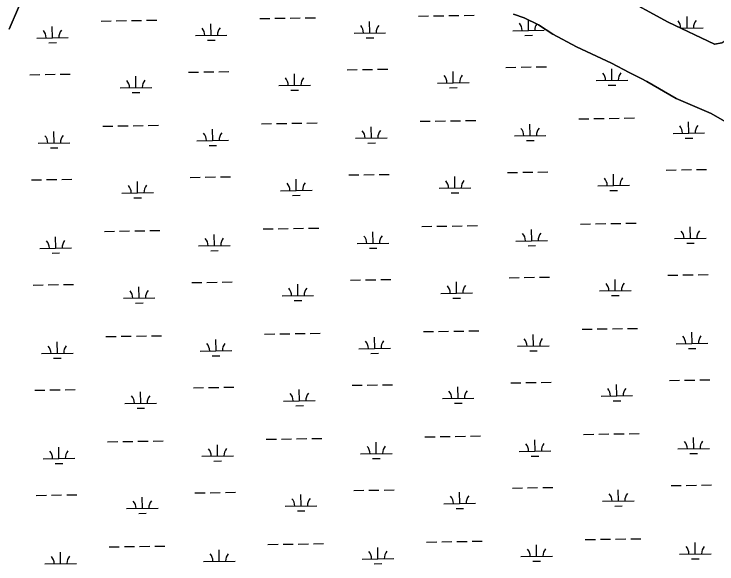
# Model space of a CAD drawing. Extents: x 3823584 to 3861785, y 301729 to 327625.
# Drawn here: x 3849970 to 3852193, y 322214 to 323953 of the extents above; entities that cross this region are included whole.
import ezdxf

# ---------------------------------------------------------------- set-up
doc = ezdxf.new("R2010")
doc.units = 0
doc.layers.add('V-TOPO-SHOR', color=7, linetype='Continuous')
doc.layers.add('V-WETL-SWMP', color=7, linetype='Continuous')

msp = doc.modelspace()

# ---------------------------------------------------------------- linework, layer by layer
at = {"layer": 'V-TOPO-SHOR'}
for points in [[(3852186.1, 323857.9), (3852208.8, 323861.9), (3852218.4, 323869.7), (3852224.7, 323885), (3852241, 323938.3), (3852275.7, 324019.2), (3852296.8, 324094.8), (3852318.7, 324188.9), (3852355.8, 324315.8), (3852390.3, 324423.8), (3852421.8, 324530.8), (3852442, 324627.1)], [(3851133.6, 324406.1), (3851155.5, 324395.1), (3851286.7, 324329.1), (3851425.2, 324267.1), (3851452.9, 324257), (3851480.2, 324250.3), (3851496.5, 324244.5), (3851513.5, 324238), (3851535.2, 324226.2), (3851567.5, 324199.5), (3851582.3, 324185.5), (3851595.7, 324172.8), (3851613.2, 324158.2), (3851671.1, 324125.1), (3851860, 324025.1), (3852038.3, 323927.6), (3852185.6, 323858.1), (3852186.1, 323857.9)], [(3850022.4, 324065), (3849954.5, 323904.9)], [(3852271.2, 323582.3), (3852174.1, 323637.9), (3852063.9, 323686.1), (3851971, 323739), (3851952.9, 323748.6), (3851915.4, 323768.3), (3851859.2, 323797.6), (3851748.3, 323849.6), (3851673.7, 323889.3), (3851628.6, 323919.2), (3851583.3, 323940.8), (3851549.4, 323952.8)]]:
    msp.add_lwpolyline(points, dxfattribs=at)
at = {"layer": 'V-WETL-SWMP'}
for p, q in [((3849954.5, 323904.9), (3850022.4, 324065)), ((3852038.3, 323927.6), (3851860, 324025.1)), ((3850747, 323938.5), (3850779, 323939)), ((3850795, 323939.3), (3850827, 323939.8)), ((3850843, 323940), (3850875, 323940.5)), ((3850891, 323940.8), (3850923, 323941.3)), ((3851248.9, 323946.3), (3851280.9, 323946.8)), ((3851296.9, 323947), (3851328.9, 323947.5)), ((3851344.9, 323947.8), (3851376.9, 323948.3)), ((3851392.9, 323948.5), (3851424.9, 323949)), ((3851549.4, 323952.8), (3851583.3, 323940.8)), ((3851583.3, 323940.8), (3851628.6, 323919.2)), ((3852098.8, 323908.6), (3852098.2, 323944.6)), ((3850091.4, 323877.7), (3850090.8, 323913.7)), ((3850245.2, 323930.8), (3850277.2, 323931.3)), ((3850293.2, 323931.5), (3850325.2, 323932)), ((3850341.2, 323932.3), (3850373.2, 323932.8)), ((3850389.2, 323933), (3850421.2, 323933.5)), ((3850593.3, 323885.4), (3850592.7, 323921.4)), ((3851095.1, 323893.2), (3851094.5, 323929.2)), ((3851596.9, 323900.9), (3851596.4, 323934.6)), ((3851628.6, 323919.2), (3851673.7, 323889.3)), ((3852185.6, 323858.1), (3852038.3, 323927.6)), ((3851045.1, 323892.4), (3851145.1, 323893.9)), ((3851547, 323900.1), (3851646.9, 323901.7)), ((3852079.1, 323908.3), (3852148.8, 323909.4)), ((3852110.8, 323893.4), (3852111, 323893.4)), ((3850041.4, 323876.9), (3850141.4, 323878.5)), ((3850543.3, 323884.7), (3850643.2, 323886.2)), ((3850581.5, 323869.8), (3850605.5, 323870.2)), ((3851083.3, 323877.5), (3851107.3, 323877.9)), ((3851585.2, 323885.3), (3851609.2, 323885.7)), ((3851673.7, 323889.3), (3851748.3, 323849.6)), ((3850079.6, 323862.1), (3850103.6, 323862.4)), ((3851748.3, 323849.6), (3851859.2, 323797.6)), ((3852186.1, 323857.9), (3852185.6, 323858.1)), ((3852208.8, 323861.9), (3852186.1, 323857.9)), ((3851525.3, 323784.3), (3851557.3, 323784.8)), ((3851573.3, 323785.1), (3851605.3, 323785.6)), ((3851621.3, 323785.8), (3851653.3, 323786.3)), ((3851859.2, 323797.6), (3851915.4, 323768.3)), ((3850019.8, 323761.1), (3850051.8, 323761.6)), ((3850067.8, 323761.9), (3850099.8, 323762.4)), ((3850115.8, 323762.6), (3850147.8, 323763.1)), ((3850521.6, 323768.9), (3850553.6, 323769.4)), ((3850569.6, 323769.6), (3850601.6, 323770.1)), ((3850617.6, 323770.4), (3850649.6, 323770.8)), ((3850857.2, 323727.6), (3850856.6, 323763.6)), ((3851023.5, 323776.6), (3851055.5, 323777.1)), ((3851071.5, 323777.4), (3851103.5, 323777.8)), ((3851119.5, 323778.1), (3851151.5, 323778.6)), ((3851359, 323735.3), (3851358.4, 323771.3)), ((3851860.8, 323743.1), (3851860.3, 323779.1)), ((3851915.4, 323768.3), (3851952.9, 323748.6)), ((3850355.3, 323719.9), (3850354.7, 323755.9)), ((3851309, 323734.6), (3851409, 323736.1)), ((3851810.9, 323742.3), (3851910.8, 323743.9)), ((3851952.9, 323748.6), (3851971, 323739)), ((3851971, 323739), (3852063.9, 323686.1)), ((3850305.3, 323719.1), (3850405.3, 323720.6)), ((3850807.2, 323726.8), (3850907.1, 323728.4)), ((3851347.2, 323719.7), (3851371.2, 323720.1)), ((3851849.1, 323727.5), (3851873.1, 323727.8)), ((3850343.5, 323704.3), (3850367.5, 323704.6)), ((3850845.4, 323712), (3850869.4, 323712.4)), ((3852063.9, 323686.1), (3852174.1, 323637.9)), ((3851899.9, 323623.6), (3851931.8, 323624.1)), ((3852174.1, 323637.9), (3852271.2, 323582.3)), ((3850752.2, 323605.9), (3850784.2, 323606.4)), ((3850800.2, 323606.6), (3850832.2, 323607.1)), ((3850848.2, 323607.4), (3850880.2, 323607.9)), ((3850896.2, 323608.1), (3850928.2, 323608.6)), ((3851254, 323613.6), (3851286, 323614.1)), ((3851302, 323614.4), (3851334, 323614.9)), ((3851350, 323615.1), (3851382, 323615.6)), ((3851398, 323615.9), (3851430, 323616.4)), ((3851602.1, 323568.3), (3851601.5, 323604.3)), ((3851755.9, 323621.4), (3851787.9, 323621.9)), ((3851803.9, 323622.1), (3851835.9, 323622.6)), ((3851851.9, 323622.9), (3851883.9, 323623.4)), ((3852103.9, 323576), (3852103.4, 323612)), ((3850096.5, 323545), (3850096, 323581)), ((3850250.3, 323598.2), (3850282.3, 323598.7)), ((3850298.3, 323598.9), (3850330.3, 323599.4)), ((3850346.3, 323599.6), (3850378.3, 323600.1)), ((3850394.3, 323600.4), (3850426.3, 323600.9)), ((3850598.4, 323552.8), (3850597.8, 323588.8)), ((3851100.2, 323560.5), (3851099.7, 323596.5)), ((3851050.2, 323559.8), (3851150.2, 323561.3)), ((3851552.1, 323567.5), (3851652.1, 323569)), ((3852053.9, 323575.2), (3852153.9, 323576.8)), ((3852092.2, 323560.4), (3852116.2, 323560.8)), ((3850046.5, 323544.3), (3850146.5, 323545.8)), ((3850548.4, 323552), (3850648.4, 323553.6)), ((3850586.6, 323537.2), (3850610.6, 323537.5)), ((3851088.5, 323544.9), (3851112.5, 323545.3)), ((3851590.3, 323552.6), (3851614.3, 323553)), ((3850084.8, 323529.4), (3850108.8, 323529.8)), ((3851124.6, 323445.5), (3851156.6, 323445.9)), ((3851530.5, 323451.7), (3851562.5, 323452.2)), ((3851578.5, 323452.5), (3851610.4, 323452.9)), ((3851626.4, 323453.2), (3851658.4, 323453.7)), ((3851866, 323410.5), (3851865.4, 323446.4)), ((3852032.3, 323459.5), (3852064.3, 323459.9)), ((3852080.3, 323460.2), (3852112.3, 323460.7)), ((3852128.3, 323460.9), (3852160.3, 323461.4)), ((3850024.9, 323428.5), (3850056.9, 323429)), ((3850072.9, 323429.2), (3850104.9, 323429.7)), ((3850120.9, 323430), (3850152.9, 323430.5)), ((3850526.8, 323436.2), (3850558.8, 323436.7)), ((3850574.8, 323437), (3850606.8, 323437.5)), ((3850622.8, 323437.7), (3850654.7, 323438.2)), ((3850862.3, 323395), (3850861.7, 323431)), ((3851028.6, 323444), (3851060.6, 323444.5)), ((3851076.6, 323444.7), (3851108.6, 323445.2)), ((3851364.1, 323402.7), (3851363.6, 323438.7)), ((3850360.4, 323387.2), (3850359.9, 323423.2)), ((3851314.1, 323401.9), (3851414.1, 323403.5)), ((3851816, 323409.7), (3851916, 323411.2)), ((3850310.4, 323386.5), (3850410.4, 323388)), ((3850812.3, 323394.2), (3850912.3, 323395.7)), ((3850850.5, 323379.4), (3850874.5, 323379.7)), ((3851352.4, 323387.1), (3851376.4, 323387.5)), ((3851854.2, 323394.8), (3851878.2, 323395.2)), ((3850348.7, 323371.6), (3850372.7, 323372)), ((3851857, 323290.2), (3851889, 323290.7)), ((3851905, 323291), (3851937, 323291.5)), ((3850399.4, 323267.8), (3850431.4, 323268.2)), ((3850757.3, 323273.3), (3850789.3, 323273.8)), ((3850805.3, 323274), (3850837.3, 323274.5)), ((3850853.3, 323274.8), (3850885.3, 323275.2)), ((3850901.3, 323275.5), (3850933.3, 323276)), ((3851259.2, 323281), (3851291.1, 323281.5)), ((3851307.1, 323281.7), (3851339.1, 323282.2)), ((3851355.1, 323282.5), (3851387.1, 323283)), ((3851403.1, 323283.2), (3851435.1, 323283.7)), ((3851607.2, 323235.6), (3851606.7, 323271.6)), ((3851761, 323288.7), (3851793, 323289.2)), ((3851809, 323289.5), (3851841, 323290)), ((3852109.1, 323243.4), (3852108.5, 323279.4)), ((3850101.7, 323212.4), (3850101.1, 323248.4)), ((3850255.5, 323265.5), (3850287.5, 323266)), ((3850303.4, 323266.3), (3850335.4, 323266.8)), ((3850351.4, 323267), (3850383.4, 323267.5)), ((3850603.5, 323220.2), (3850603, 323256.1)), ((3851105.4, 323227.9), (3851104.8, 323263.9)), ((3851055.4, 323227.1), (3851155.4, 323228.7)), ((3851557.2, 323234.9), (3851657.2, 323236.4)), ((3852059.1, 323242.6), (3852159, 323244.1)), ((3852097.3, 323227.8), (3852121.3, 323228.1)), ((3850051.7, 323211.6), (3850151.7, 323213.2)), ((3850553.5, 323219.4), (3850653.5, 323220.9)), ((3850591.8, 323204.5), (3850615.7, 323204.9)), ((3851093.6, 323212.3), (3851117.6, 323212.6)), ((3851595.4, 323220), (3851619.4, 323220.4)), ((3850089.9, 323196.8), (3850113.9, 323197.2)), ((3851081.7, 323112.1), (3851113.7, 323112.6)), ((3851129.7, 323112.8), (3851161.7, 323113.3)), ((3851535.6, 323119.1), (3851567.6, 323119.6)), ((3851583.6, 323119.8), (3851615.6, 323120.3)), ((3851631.6, 323120.6), (3851663.6, 323121.1)), ((3851871.1, 323077.8), (3851870.6, 323113.8)), ((3852037.4, 323126.8), (3852069.4, 323127.3)), ((3852085.4, 323127.6), (3852117.4, 323128)), ((3852133.4, 323128.3), (3852165.4, 323128.8)), ((3850030, 323095.9), (3850062, 323096.4)), ((3850078, 323096.6), (3850110, 323097.1)), ((3850126, 323097.3), (3850158, 323097.8)), ((3850365.6, 323054.6), (3850365, 323090.6)), ((3850531.9, 323103.6), (3850563.9, 323104.1)), ((3850579.9, 323104.3), (3850611.9, 323104.8)), ((3850627.9, 323105.1), (3850659.9, 323105.6)), ((3850867.4, 323062.3), (3850866.9, 323098.3)), ((3851033.7, 323111.3), (3851065.7, 323111.8)), ((3851369.3, 323070.1), (3851368.7, 323106.1)), ((3851319.3, 323069.3), (3851419.3, 323070.8)), ((3851821.1, 323077), (3851921.1, 323078.6)), ((3850315.6, 323053.8), (3850415.6, 323055.4)), ((3850817.4, 323061.6), (3850917.4, 323063.1)), ((3850855.7, 323046.7), (3850879.6, 323047.1)), ((3851357.5, 323054.5), (3851381.5, 323054.8)), ((3851859.3, 323062.2), (3851883.3, 323062.6)), ((3850353.8, 323039), (3850377.8, 323039.4)), ((3851766.1, 322956.1), (3851798.1, 322956.6)), ((3851814.1, 322956.9), (3851846.1, 322957.3)), ((3851862.1, 322957.6), (3851894.1, 322958.1)), ((3851910.1, 322958.3), (3851942.1, 322958.8)), ((3850356.6, 322934.4), (3850388.6, 322934.9)), ((3850404.6, 322935.1), (3850436.6, 322935.6)), ((3850762.4, 322940.6), (3850794.4, 322941.1)), ((3850810.4, 322941.4), (3850842.4, 322941.9)), ((3850858.4, 322942.1), (3850890.4, 322942.6)), ((3850906.4, 322942.9), (3850938.4, 322943.3)), ((3851264.3, 322948.4), (3851296.3, 322948.9)), ((3851312.3, 322949.1), (3851344.3, 322949.6)), ((3851360.3, 322949.9), (3851392.3, 322950.3)), ((3851408.3, 322950.6), (3851440.3, 322951.1)), ((3851612.3, 322903), (3851611.8, 322939)), ((3852114.2, 322910.7), (3852113.6, 322946.7)), ((3850106.8, 322879.8), (3850106.2, 322915.8)), ((3850260.6, 322932.9), (3850292.6, 322933.4)), ((3850308.6, 322933.6), (3850340.6, 322934.1)), ((3850608.6, 322887.5), (3850608.1, 322923.5)), ((3851110.5, 322895.3), (3851109.9, 322931.3)), ((3851060.5, 322894.5), (3851160.5, 322896)), ((3851562.3, 322902.2), (3851662.3, 322903.8)), ((3852064.2, 322910), (3852164.2, 322911.5)), ((3852102.4, 322895.1), (3852126.4, 322895.5)), ((3850056.8, 322879), (3850156.8, 322880.5)), ((3850558.6, 322886.7), (3850658.6, 322888.3)), ((3850596.9, 322871.9), (3850620.9, 322872.3)), ((3851098.7, 322879.6), (3851122.7, 322880)), ((3851600.6, 322887.4), (3851624.6, 322887.7)), ((3850095, 322864.2), (3850119, 322864.5)), ((3851038.9, 322778.7), (3851070.9, 322779.2)), ((3851086.9, 322779.4), (3851118.9, 322779.9)), ((3851134.9, 322780.2), (3851166.9, 322780.7)), ((3851540.7, 322786.4), (3851572.7, 322786.9)), ((3851588.7, 322787.2), (3851620.7, 322787.7)), ((3851636.7, 322787.9), (3851668.7, 322788.4)), ((3851876.2, 322745.2), (3851875.7, 322781.2)), ((3852042.6, 322794.2), (3852074.6, 322794.7)), ((3852090.6, 322794.9), (3852122.6, 322795.4)), ((3852138.6, 322795.7), (3852170.5, 322796.2)), ((3850035.2, 322763.2), (3850067.2, 322763.7)), ((3850083.2, 322764), (3850115.2, 322764.5)), ((3850131.2, 322764.7), (3850163.2, 322765.2)), ((3850370.7, 322722), (3850370.1, 322758)), ((3850537, 322771), (3850569, 322771.5)), ((3850585, 322771.7), (3850617, 322772.2)), ((3850633, 322772.4), (3850665, 322772.9)), ((3850872.5, 322729.7), (3850872, 322765.7)), ((3851374.4, 322737.4), (3851373.8, 322773.4)), ((3851324.4, 322736.7), (3851424.4, 322738.2)), ((3851826.2, 322744.4), (3851926.2, 322746)), ((3850320.7, 322721.2), (3850420.7, 322722.7)), ((3850822.5, 322728.9), (3850922.5, 322730.5)), ((3850860.8, 322714.1), (3850884.8, 322714.5)), ((3851362.6, 322721.8), (3851386.6, 322722.2)), ((3851864.5, 322729.6), (3851888.5, 322729.9)), ((3850358.9, 322706.4), (3850382.9, 322706.7)), ((3851771.3, 322623.5), (3851803.3, 322624)), ((3851819.3, 322624.2), (3851851.2, 322624.7)), ((3851867.2, 322625), (3851899.2, 322625.4)), ((3851915.2, 322625.7), (3851947.2, 322626.2)), ((3850313.7, 322601), (3850345.7, 322601.5)), ((3850361.7, 322601.7), (3850393.7, 322602.2)), ((3850409.7, 322602.5), (3850441.7, 322603)), ((3850767.6, 322608), (3850799.6, 322608.5)), ((3850815.6, 322608.7), (3850847.6, 322609.2)), ((3850863.5, 322609.5), (3850895.5, 322610)), ((3850911.5, 322610.2), (3850943.5, 322610.7)), ((3851269.4, 322615.7), (3851301.4, 322616.2)), ((3851317.4, 322616.5), (3851349.4, 322617)), ((3851365.4, 322617.2), (3851397.4, 322617.7)), ((3851413.4, 322618), (3851445.4, 322618.5)), ((3851617.5, 322570.4), (3851616.9, 322606.4)), ((3852119.3, 322578.1), (3852118.8, 322614.1)), ((3850111.9, 322547.1), (3850111.4, 322583.1)), ((3850265.7, 322600.3), (3850297.7, 322600.8)), ((3850613.8, 322554.9), (3850613.2, 322590.9)), ((3851115.6, 322562.6), (3851115.1, 322598.6)), ((3852069.3, 322577.3), (3852169.3, 322578.9)), ((3851065.6, 322561.8), (3851165.6, 322563.4)), ((3851567.5, 322569.6), (3851667.5, 322571.1)), ((3852107.6, 322562.5), (3852131.6, 322562.9)), ((3850061.9, 322546.4), (3850161.9, 322547.9)), ((3850563.8, 322554.1), (3850663.8, 322555.7)), ((3850602, 322539.3), (3850626, 322539.6)), ((3851103.9, 322547), (3851127.9, 322547.4)), ((3851605.7, 322554.7), (3851629.7, 322555.1)), ((3850100.2, 322531.5), (3850124.2, 322531.9)), ((3851044, 322446.1), (3851076, 322446.6)), ((3851092, 322446.8), (3851124, 322447.3)), ((3851140, 322447.5), (3851172, 322448)), ((3851545.8, 322453.8), (3851577.8, 322454.3)), ((3851593.8, 322454.5), (3851625.8, 322455)), ((3851641.8, 322455.3), (3851673.8, 322455.8)), ((3851881.4, 322412.5), (3851880.8, 322448.5)), ((3852047.7, 322461.5), (3852079.7, 322462)), ((3852095.7, 322462.3), (3852127.7, 322462.8)), ((3852143.7, 322463), (3852175.7, 322463.5)), ((3850040.3, 322430.6), (3850072.3, 322431.1)), ((3850088.3, 322431.3), (3850120.3, 322431.8)), ((3850136.3, 322432.1), (3850168.3, 322432.6)), ((3850375.8, 322389.3), (3850375.3, 322425.3)), ((3850542.1, 322438.3), (3850574.1, 322438.8)), ((3850590.1, 322439.1), (3850622.1, 322439.6)), ((3850638.1, 322439.8), (3850670.1, 322440.3)), ((3850877.7, 322397.1), (3850877.1, 322433.1)), ((3851379.5, 322404.8), (3851379, 322440.8)), ((3851329.5, 322404), (3851429.5, 322405.6)), ((3851831.4, 322411.8), (3851931.4, 322413.3)), ((3850325.8, 322388.6), (3850425.8, 322390.1)), ((3850827.7, 322396.3), (3850927.7, 322397.8)), ((3850865.9, 322381.5), (3850889.9, 322381.8)), ((3851367.8, 322389.2), (3851391.8, 322389.6)), ((3851869.6, 322396.9), (3851893.6, 322397.3)), ((3850364.1, 322373.7), (3850388.1, 322374.1)), ((3851776.4, 322290.8), (3851808.4, 322291.3)), ((3851824.4, 322291.6), (3851856.4, 322292.1)), ((3851872.4, 322292.3), (3851904.4, 322292.8)), ((3851920.4, 322293.1), (3851952.4, 322293.6)), ((3850270.8, 322267.6), (3850302.8, 322268.1)), ((3850318.8, 322268.4), (3850350.8, 322268.9)), ((3850366.8, 322269.1), (3850398.8, 322269.6)), ((3850414.8, 322269.8), (3850446.8, 322270.3)), ((3850772.7, 322275.4), (3850804.7, 322275.9)), ((3850820.7, 322276.1), (3850852.7, 322276.6)), ((3850868.7, 322276.8), (3850900.7, 322277.3)), ((3850916.7, 322277.6), (3850948.7, 322278.1)), ((3851274.5, 322283.1), (3851306.5, 322283.6)), ((3851322.5, 322283.8), (3851354.5, 322284.3)), ((3851370.5, 322284.6), (3851402.5, 322285.1)), ((3851418.5, 322285.3), (3851450.5, 322285.8)), ((3851622.6, 322237.7), (3851622, 322273.7)), ((3852124.4, 322245.5), (3852123.9, 322281.5)), ((3850117.1, 322214.5), (3850116.5, 322250.5)), ((3850618.9, 322222.2), (3850618.3, 322258.2)), ((3851120.7, 322230), (3851120.2, 322266)), ((3852074.4, 322244.7), (3852174.4, 322246.2)), ((3850568.9, 322221.5), (3850668.9, 322223)), ((3851070.8, 322229.2), (3851170.7, 322230.8)), ((3851572.6, 322237), (3851672.6, 322238.5)), ((3852112.7, 322229.8), (3852136.7, 322230.2)), ((3850067.1, 322213.7), (3850167, 322215.3)), ((3851109, 322214.4), (3851133, 322214.7)), ((3851610.8, 322222.1), (3851634.8, 322222.5))]:
    msp.add_line(p, q, dxfattribs=at)
for centre, start, end in [((3851039.9, 323892.8), 0.1115, 41.6552), ((3851150.3, 323894.5), 140.1115, 181.6552), ((3851541.7, 323900.5), 0.1115, 41.6552), ((3851652.2, 323902.2), 145.9915, 181.6552), ((3852043.5, 323908.3), 0.3566, 41.6552), ((3852154, 323910), 140.1115, 181.6552), ((3850036.2, 323877.3), 0.1115, 41.6552), ((3850146.6, 323879), 140.1115, 181.6552), ((3850538, 323885), 0.1115, 41.6552), ((3850648.5, 323886.7), 140.1115, 181.6552), ((3851303.8, 323735), 0.1115, 41.6552), ((3851414.2, 323736.7), 140.1115, 181.6552), ((3851805.6, 323742.7), 0.1115, 41.6552), ((3851916.1, 323744.4), 140.1115, 181.6552), ((3850300.1, 323719.5), 0.1115, 41.6552), ((3850410.5, 323721.2), 140.1115, 181.6552), ((3850801.9, 323727.2), 0.1115, 41.6552), ((3850912.4, 323728.9), 140.1115, 181.6552), ((3851045, 323560.1), 0.1115, 41.6552), ((3851155.5, 323561.9), 140.1115, 181.6552), ((3851546.8, 323567.9), 0.1115, 41.6552), ((3851657.3, 323569.6), 140.1115, 181.6552), ((3852048.7, 323575.6), 0.1115, 41.6552), ((3852159.2, 323577.3), 140.1115, 181.6552), ((3850041.3, 323544.7), 0.1115, 41.6552), ((3850151.8, 323546.4), 140.1115, 181.6552), ((3850543.1, 323552.4), 0.1115, 41.6552), ((3850653.6, 323554.1), 140.1115, 181.6552), ((3851308.9, 323402.3), 0.1115, 41.6552), ((3851419.4, 323404), 140.1115, 181.6552), ((3851810.7, 323410.1), 0.1115, 41.6552), ((3851921.2, 323411.8), 140.1115, 181.6552), ((3850305.2, 323386.9), 0.1115, 41.6552), ((3850415.7, 323388.6), 140.1115, 181.6552), ((3850807, 323394.6), 0.1115, 41.6552), ((3850917.5, 323396.3), 140.1115, 181.6552), ((3851050.1, 323227.5), 0.1115, 41.6552), ((3851160.6, 323229.2), 140.1115, 181.6552), ((3851552, 323235.3), 0.1115, 41.6552), ((3851662.4, 323237), 140.1115, 181.6552), ((3852053.8, 323243), 0.1115, 41.6552), ((3852164.3, 323244.7), 140.1115, 181.6552), ((3850046.4, 323212), 0.1115, 41.6552), ((3850156.9, 323213.7), 140.1115, 181.6552), ((3850548.3, 323219.8), 0.1115, 41.6552), ((3850658.7, 323221.5), 140.1115, 181.6552), ((3851314, 323069.7), 0.1115, 41.6552), ((3851424.5, 323071.4), 140.1115, 181.6552), ((3851815.9, 323077.4), 0.1115, 41.6552), ((3851926.3, 323079.1), 140.1115, 181.6552), ((3850310.3, 323054.2), 0.1115, 41.6552), ((3850420.8, 323055.9), 140.1115, 181.6552), ((3850812.2, 323062), 0.1115, 41.6552), ((3850922.6, 323063.7), 140.1115, 181.6552), ((3852169.4, 322912.1), 140.1115, 181.6552), ((3851055.2, 322894.9), 0.1115, 41.6552), ((3851165.7, 322896.6), 140.1115, 181.6552), ((3851557.1, 322902.6), 0.1115, 41.6552), ((3851667.6, 322904.3), 140.1115, 181.6552), ((3852058.9, 322910.4), 0.1115, 41.6552), ((3850051.5, 322879.4), 0.1115, 41.6552), ((3850162, 322881.1), 140.1115, 181.6552), ((3850553.4, 322887.1), 0.1115, 41.6552), ((3850663.9, 322888.8), 140.1115, 181.6552), ((3851319.1, 322737.1), 0.1115, 41.6552), ((3851429.6, 322738.8), 140.1115, 181.6552), ((3851821, 322744.8), 0.1115, 41.6552), ((3851931.5, 322746.5), 140.1115, 181.6552), ((3850315.4, 322721.6), 0.1115, 41.6552), ((3850425.9, 322723.3), 140.1115, 181.6552), ((3850817.3, 322729.3), 0.1115, 41.6552), ((3850927.8, 322731), 140.1115, 181.6552), ((3852064.1, 322577.7), 0.1115, 41.6552), ((3852174.5, 322579.4), 140.1115, 181.6552), ((3850669, 322556.2), 140.1115, 181.6552), ((3851060.4, 322562.2), 0.1115, 41.6552), ((3851170.8, 322563.9), 140.1115, 181.6552), ((3851562.2, 322570), 0.1115, 41.6552), ((3851672.7, 322571.7), 140.1115, 181.6552), ((3850056.7, 322546.8), 0.1115, 41.6552), ((3850167.1, 322548.5), 140.1115, 181.6552), ((3850558.5, 322554.5), 0.1115, 41.6552), ((3851324.3, 322404.4), 0.1115, 41.6552), ((3851434.7, 322406.1), 140.1115, 181.6552), ((3851826.1, 322412.2), 0.1115, 41.6552), ((3851936.6, 322413.9), 140.1115, 181.6552), ((3850320.6, 322389), 0.1115, 41.6552), ((3850431.1, 322390.7), 140.1115, 181.6552), ((3850822.4, 322396.7), 0.1115, 41.6552), ((3850932.9, 322398.4), 140.1115, 181.6552), ((3852069.2, 322245.1), 0.1115, 41.6552), ((3852179.7, 322246.8), 140.1115, 181.6552), ((3850563.7, 322221.9), 0.1115, 41.6552), ((3850674.1, 322223.6), 140.1115, 181.6552), ((3851065.5, 322229.6), 0.1115, 41.6552), ((3851176, 322231.3), 140.1115, 181.6552), ((3851567.4, 322237.3), 0.1115, 41.6552), ((3851677.8, 322239), 140.1115, 181.6552), ((3850061.8, 322214.1), 0.1115, 41.6552), ((3850172.3, 322215.8), 140.1115, 181.6552)]:
    msp.add_arc(centre, 35.2, start, end, dxfattribs=at)

doc.saveas('drawing.dxf')
